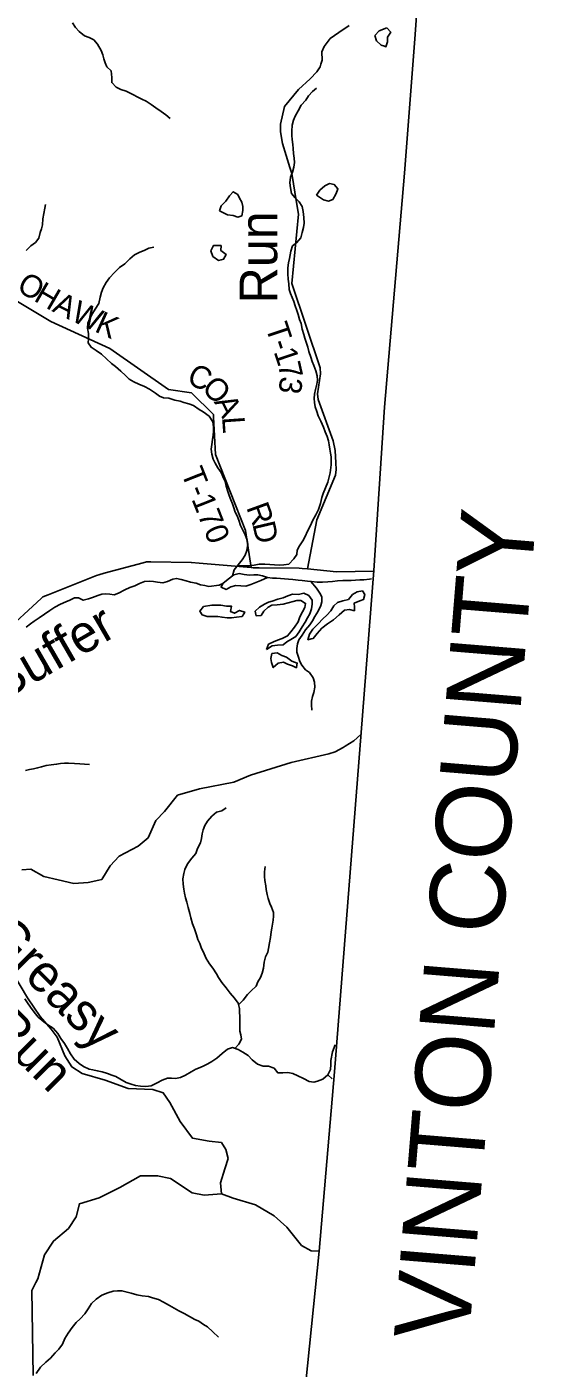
# Model space of a CAD drawing. Extents: x 1715311 to 2083412, y 146837 to 553079.
# Drawn here: x 1983220 to 1989975, y 377700 to 395540 of the extents above; entities that cross this region are included whole.
import ezdxf

# ---------------------------------------------------------------- set-up
doc = ezdxf.new("R2010")
doc.units = 0
for name, color, linetype in [('GM_X_Adjacent_County', 7, 'Continuous'), ('GM_X_Adjacent_County_Text', 7, 'Continuous'), ('GM_X_County', 7, 'Continuous'), ('GM_X_County_Road', 7, 'Continuous'), ('GM_X_Minor_Lake', 7, 'Continuous'), ('GM_X_Minor_River', 7, 'Continuous'), ('GM_X_Minor_River_Text', 7, 'Continuous'), ('GM_X_Township', 7, 'Continuous'), ('GM_X_Township_Road', 7, 'Continuous'), ('GM_X_Township_Road_Text', 7, 'Continuous'), ('GM_X_Township_ROW', 7, 'Continuous')]:
    doc.layers.add(name, color=color, linetype=linetype)

msp = doc.modelspace()

# ---------------------------------------------------------------- linework, layer by layer
at = {"layer": 'GM_X_Adjacent_County'}
msp.add_lwpolyline([(1986880, 376990), (1987114, 379254), (1987315, 381643), (1987670, 386152), (1987838, 388309), (1987984, 390482), (1988246, 393593), (1988389, 395438), (1988440, 396137)], dxfattribs=at)
at = {"layer": 'GM_X_County'}
msp.add_lwpolyline([(1988440, 396137), (1988389, 395438), (1988246, 393593), (1987984, 390482), (1987838, 388309), (1987670, 386152), (1987315, 381643), (1987114, 379254), (1986880, 376990)], dxfattribs=at)
at = {"layer": 'GM_X_County_Road'}
msp.add_lwpolyline([(1982282, 386904), (1982309, 386924), (1982321, 386934), (1982388, 386995), (1983411, 387937), (1983434, 387958), (1983504, 387986), (1984150, 388241), (1984179, 388253), (1984252, 388272), (1984768, 388411), (1984813, 388423), (1984873, 388422), (1985408, 388415), (1985414, 388415), (1985514, 388407), (1986207, 388347), (1986235, 388345), (1986313, 388344), (1986848, 388338), (1986887, 388337), (1986955, 388333), (1987345, 388292), (1987838, 388302)], dxfattribs=at)
at = {"layer": 'GM_X_Minor_Lake'}
for points in [[(1988011, 395524), (1987912, 395487), (1987854, 395425), (1987874, 395355), (1987936, 395296), (1987981, 395281)], [(1987981, 395281), (1988000, 395274), (1988020, 395340), (1988020, 395404), (1988066, 395468), (1988011, 395524)], [(1987352, 393357), (1987362, 393383), (1987312, 393441), (1987250, 393455), (1987186, 393425), (1987120, 393365), (1987076, 393300)], [(1986097, 393130), (1986096, 393150), (1986084, 393206), (1986051, 393260), (1986029, 393310), (1985967, 393347), (1985919, 393291), (1985871, 393223), (1985806, 393157), (1985786, 393091)], [(1987076, 393300), (1987172, 393237), (1987236, 393219), (1987292, 393241), (1987336, 393313), (1987352, 393357)], [(1985786, 393091), (1985894, 393041), (1985968, 393030), (1986030, 393006), (1986084, 393026), (1986098, 393098), (1986097, 393130)], [(1985809, 392631), (1985707, 392633), (1985669, 392561), (1985698, 392487), (1985770, 392433), (1985807, 392442)], [(1985807, 392442), (1985840, 392450), (1985874, 392512), (1985804, 392563), (1985809, 392631)], [(1985832, 388136), (1985806, 388088), (1985872, 388058), (1985938, 388092), (1986004, 388110), (1986068, 388107), (1986136, 388101), (1986204, 388123), (1986270, 388147), (1986336, 388177), (1986424, 388216)], [(1986424, 388216), (1986358, 388239), (1986296, 388249), (1986242, 388249), (1986186, 388247), (1986115, 388257), (1986047, 388268), (1985977, 388250), (1985902, 388194), (1985832, 388136)], [(1987689, 388037), (1987619, 388025), (1987555, 387989), (1987501, 387923), (1987427, 387907), (1987357, 387884), (1987306, 387838), (1987268, 387774), (1987214, 387714), (1987160, 387668), (1987100, 387600), (1987030, 387528), (1986983, 387464), (1986963, 387388), (1987007, 387400)], [(1987007, 387400), (1987033, 387406), (1987087, 387472), (1987148, 387542), (1987224, 387598), (1987304, 387654), (1987380, 387717), (1987448, 387781), (1987518, 387789), (1987582, 387773), (1987582, 387823), (1987578, 387873), (1987652, 387907), (1987703, 387923), (1987720, 387988), (1987689, 388037)], [(1986108, 387734), (1986121, 387755), (1986053, 387777), (1985985, 387741), (1985931, 387764), (1985943, 387836), (1985877, 387836), (1985805, 387846), (1985751, 387848), (1985683, 387846), (1985571, 387829)], [(1986411, 387256), (1986487, 387306), (1986559, 387316), (1986631, 387321), (1986683, 387359), (1986737, 387391), (1986801, 387431), (1986848, 387495), (1986884, 387561), (1986926, 387623), (1986956, 387679), (1986986, 387733), (1987011, 387801), (1987019, 387859), (1987017, 387913), (1986973, 387977), (1986907, 388007), (1986835, 387991), (1986759, 387993), (1986693, 387974), (1986631, 387944), (1986563, 387926), (1986487, 387902), (1986437, 387888), (1986385, 387860), (1986317, 387819), (1986259, 387767), (1986270, 387723)], [(1986270, 387723), (1986275, 387705), (1986339, 387712), (1986377, 387766), (1986433, 387822), (1986483, 387846), (1986553, 387852), (1986633, 387860), (1986699, 387879), (1986767, 387895), (1986817, 387909), (1986869, 387911), (1986931, 387871), (1986921, 387815), (1986890, 387757), (1986856, 387693), (1986832, 387627), (1986786, 387557), (1986734, 387493), (1986692, 387439), (1986621, 387403), (1986559, 387382), (1986505, 387362), (1986439, 387328), (1986411, 387256)], [(1985571, 387829), (1985523, 387767), (1985553, 387717), (1985621, 387698), (1985685, 387696), (1985763, 387696), (1985819, 387686), (1985887, 387680), (1985945, 387678), (1986013, 387689), (1986087, 387699), (1986108, 387734)], [(1986483, 387206), (1986469, 387140), (1986479, 387084), (1986502, 387018), (1986566, 387075), (1986638, 387089), (1986692, 387065), (1986756, 387039), (1986810, 387015), (1986816, 387052)], [(1986816, 387052), (1986820, 387077), (1986750, 387103), (1986677, 387155), (1986615, 387179), (1986551, 387214), (1986483, 387206)]]:
    msp.add_lwpolyline(points, dxfattribs=at)
at = {"layer": 'GM_X_Minor_River'}
for points in [[(1983827, 395594), (1983869, 395532), (1983919, 395476), (1983987, 395418), (1984049, 395399), (1984112, 395367), (1984162, 395307), (1984210, 395223), (1984232, 395169), (1984244, 395113), (1984263, 395061), (1984285, 395007), (1984345, 394954), (1984351, 394866), (1984350, 394798), (1984410, 394736), (1984474, 394708), (1984542, 394686), (1984630, 394641), (1984700, 394603), (1984752, 394579), (1984807, 394551), (1984877, 394505), (1984939, 394462), (1985007, 394414), (1985073, 394368), (1985130, 394322)], [(1986749, 394153), (1986753, 394231), (1986769, 394299), (1986794, 394351), (1986834, 394421), (1986874, 394497), (1986936, 394563), (1986972, 394621), (1987024, 394679), (1987075, 394723)], [(1986028, 388375), (1986113, 388373), (1986181, 388369), (1986249, 388381), (1986315, 388395), (1986387, 388395), (1986457, 388390), (1986519, 388386), (1986587, 388380), (1986641, 388384), (1986707, 388394), (1986775, 388464), (1986813, 388523), (1986821, 388577), (1986851, 388635), (1986895, 388703), (1986924, 388759), (1986956, 388831), (1986994, 388899), (1987030, 388979), (1987068, 389049), (1987105, 389121), (1987129, 389201), (1987149, 389281), (1987165, 389335), (1987198, 389407), (1987226, 389485), (1987242, 389537), (1987260, 389607), (1987272, 389715), (1987273, 389767), (1987271, 389819), (1987265, 389869), (1987255, 389923), (1987247, 389981), (1987238, 390033), (1987220, 390089), (1987190, 390153), (1987170, 390217), (1987136, 390293), (1987101, 390368), (1987081, 390424), (1987059, 390486), (1987051, 390544), (1987047, 390598), (1987050, 390652), (1987064, 390718), (1987080, 390788), (1987088, 390842), (1987086, 390896), (1987067, 390966), (1987039, 391034), (1987021, 391090), (1987001, 391148), (1986975, 391220), (1986960, 391279), (1986944, 391333), (1986922, 391397), (1986906, 391447), (1986886, 391519), (1986871, 391593), (1986851, 391645), (1986831, 391713), (1986813, 391765), (1986792, 391829), (1986774, 391885), (1986730, 391994), (1986714, 392046), (1986707, 392120), (1986701, 392184), (1986695, 392254), (1986697, 392332), (1986703, 392400), (1986718, 392458), (1986728, 392508), (1986736, 392558), (1986756, 392626), (1986810, 392668), (1986866, 392734), (1986887, 392804), (1986903, 392872), (1986913, 392930), (1986907, 393002), (1986899, 393082), (1986886, 393148), (1986848, 393212), (1986792, 393266), (1986746, 393322), (1986729, 393397), (1986723, 393465), (1986729, 393539), (1986757, 393605), (1986777, 393673), (1986782, 393737), (1986778, 393791), (1986772, 393857), (1986764, 393921), (1986760, 393973), (1986753, 394041), (1986749, 394095), (1986749, 394153)], [(1983210, 392566), (1983272, 392626), (1983334, 392670), (1983382, 392730), (1983399, 392802), (1983415, 392854), (1983429, 392908), (1983433, 392986), (1983447, 393058), (1983458, 393126)], [(1983458, 393126), (1983468, 393178)], [(1985959, 388237), (1985979, 388316), (1986033, 388382), (1986087, 388450), (1986125, 388511), (1986150, 388575), (1986162, 388657), (1986152, 388711), (1986126, 388784), (1986090, 388856), (1986067, 388906), (1986043, 388978), (1986019, 389034), (1985993, 389086), (1985977, 389144), (1985958, 389196), (1985938, 389250), (1985916, 389308), (1985898, 389359), (1985874, 389429), (1985859, 389493), (1985831, 389561), (1985807, 389611), (1985765, 389673), (1985728, 389737), (1985702, 389789), (1985684, 389855), (1985674, 389921), (1985682, 389983), (1985693, 390051), (1985699, 390109), (1985707, 390163), (1985707, 390218), (1985695, 390286), (1985648, 390360), (1985566, 390418), (1985514, 390452), (1985440, 390504), (1985376, 390527), (1985312, 390541), (1985260, 390559), (1985190, 390575), (1985111, 390601), (1985041, 390606), (1984987, 390628), (1984933, 390666), (1984855, 390722), (1984787, 390758), (1984713, 390787), (1984646, 390817), (1984584, 390853), (1984534, 390903), (1984470, 390961), (1984402, 391024), (1984349, 391064), (1984281, 391124), (1984213, 391186), (1984145, 391235), (1984075, 391277), (1984036, 391335), (1984040, 391391), (1984040, 391461), (1984026, 391531), (1984032, 391599), (1984055, 391651), (1984095, 391729), (1984131, 391783), (1984177, 391859), (1984197, 391943), (1984214, 392009), (1984238, 392067), (1984278, 392141), (1984320, 392203), (1984386, 392272), (1984455, 392338), (1984525, 392388), (1984591, 392452), (1984655, 392506), (1984727, 392542), (1984783, 392566), (1984845, 392597), (1984913, 392609)], [(1983210, 387555), (1983268, 387599), (1983318, 387637), (1983386, 387679), (1983456, 387729), (1983525, 387776), (1983595, 387822), (1983667, 387860), (1983741, 387890), (1983795, 387916), (1983857, 387946), (1983909, 387947), (1983971, 387913), (1984043, 387933), (1984095, 387951), (1984165, 387975), (1984219, 387993), (1984273, 388000), (1984327, 387994), (1984383, 387986), (1984441, 388006), (1984527, 388050), (1984591, 388084), (1984657, 388107), (1984721, 388135), (1984787, 388161), (1984847, 388165), (1984909, 388161), (1984961, 388153), (1985029, 388144), (1985093, 388162), (1985165, 388192), (1985215, 388204), (1985275, 388190), (1985343, 388173), (1985401, 388155), (1985475, 388139), (1985534, 388119), (1985590, 388111), (1985642, 388097), (1985782, 388112), (1985832, 388136), (1985902, 388194), (1985977, 388250), (1986047, 388268), (1986115, 388257), (1986186, 388247), (1986242, 388249), (1986296, 388249), (1986358, 388239), (1986424, 388216), (1986490, 388208), (1986542, 388208), (1986596, 388204), (1986650, 388198), (1986706, 388192), (1986762, 388187), (1986832, 388179), (1986884, 388175), (1986956, 388167), (1987008, 388161), (1987086, 388153), (1987156, 388152), (1987226, 388158), (1987288, 388164), (1987358, 388172), (1987429, 388176), (1987483, 388177), (1987537, 388177)], [(1987537, 388177), (1987597, 388181), (1987655, 388185), (1987709, 388185), (1987783, 388193), (1987808, 388196)], [(1987000, 388162), (1987077, 388072), (1987121, 388008), (1987147, 387958), (1987147, 387892), (1987135, 387842), (1987100, 387768), (1987056, 387698), (1987024, 387640), (1986988, 387586), (1986932, 387519), (1986887, 387449), (1986843, 387385), (1986825, 387333), (1986815, 387273), (1986817, 387221), (1986831, 387169), (1986856, 387099), (1986880, 387049), (1986930, 386988), (1986982, 386950), (1987034, 386880), (1987051, 386824), (1987053, 386758), (1987043, 386686), (1987023, 386634), (1987011, 386572), (1987012, 386522), (1987016, 386452)], [(1983202, 385648), (1983258, 385662), (1983310, 385672), (1983364, 385684), (1983414, 385696), (1983480, 385714), (1983544, 385723), (1983616, 385731), (1983668, 385741), (1983720, 385745), (1983774, 385745), (1983854, 385743), (1983926, 385736), (1983988, 385734), (1984054, 385728)], [(1985992, 381954), (1986041, 382010), (1986077, 382076), (1986069, 382132), (1986055, 382184), (1986056, 382376), (1986052, 382434), (1986050, 382485), (1986036, 382553), (1985985, 382621), (1985929, 382689), (1985875, 382757), (1985817, 382829), (1985774, 382894), (1985746, 382944), (1985698, 383022), (1985654, 383078), (1985609, 383148), (1985581, 383210), (1985543, 383296), (1985525, 383347), (1985499, 383403), (1985480, 383465), (1985452, 383543), (1985426, 383609), (1985406, 383689), (1985391, 383747), (1985369, 383827), (1985351, 383899), (1985335, 383955), (1985319, 384019), (1985310, 384072), (1985300, 384136), (1985298, 384206), (1985310, 384278), (1985324, 384332), (1985359, 384408), (1985419, 384481), (1985471, 384543), (1985491, 384611), (1985533, 384687), (1985544, 384743), (1985554, 384805), (1985568, 384861), (1985592, 384919), (1985626, 384975), (1985685, 385041), (1985745, 385093), (1985817, 385111), (1985875, 385152)], [(1986040, 382534), (1986102, 382596), (1986157, 382670), (1986209, 382718), (1986273, 382780), (1986297, 382838), (1986331, 382894), (1986355, 382954), (1986370, 383022), (1986378, 383098), (1986396, 383170), (1986430, 383232), (1986436, 383282), (1986449, 383356), (1986463, 383428), (1986473, 383504), (1986481, 383554), (1986493, 383604), (1986500, 383658), (1986504, 383710), (1986506, 383762), (1986478, 383830), (1986456, 383882), (1986433, 383948), (1986419, 384000), (1986407, 384064), (1986401, 384116), (1986391, 384184), (1986386, 384237), (1986386, 384301), (1986394, 384371)], [(1983194, 382613), (1983230, 382559), (1983268, 382501), (1983318, 382436), (1983373, 382368), (1983445, 382308), (1983499, 382266), (1983573, 382220), (1983633, 382153), (1983672, 382085), (1983720, 382019), (1983760, 381951), (1983800, 381881), (1983849, 381808), (1983919, 381754), (1983977, 381712), (1984049, 381676), (1984101, 381666), (1984157, 381655), (1984225, 381639), (1984296, 381617), (1984354, 381597), (1984406, 381577), (1984460, 381547), (1984542, 381498), (1984608, 381476), (1984666, 381460), (1984734, 381452), (1984806, 381447), (1984876, 381457), (1984956, 381493), (1985022, 381531), (1985094, 381559), (1985146, 381559), (1985198, 381552), (1985266, 381566), (1985332, 381598), (1985408, 381642), (1985470, 381676), (1985526, 381698), (1985576, 381719), (1985632, 381749), (1985682, 381777), (1985748, 381821), (1985820, 381883), (1985890, 381943), (1985959, 381964), (1986034, 381940), (1986098, 381904), (1986168, 381858), (1986222, 381800), (1986292, 381745), (1986365, 381715), (1986439, 381715), (1986511, 381691), (1986561, 381629), (1986627, 381626), (1986693, 381634), (1986763, 381618)], [(1986763, 381618), (1986829, 381586), (1986903, 381552), (1986978, 381513), (1987040, 381505), (1987090, 381515), (1987162, 381543), (1987227, 381603), (1987261, 381673), (1987269, 381739), (1987269, 381793), (1987291, 381907), (1987325, 382001)], [(1987227, 381603), (1987287, 381549)], [(1983346, 377627), (1983403, 377713), (1983473, 377779), (1983535, 377831), (1983599, 377902), (1983647, 377954), (1983695, 378020), (1983728, 378094), (1983770, 378164), (1983826, 378240), (1983878, 378308), (1983930, 378356), (1983992, 378422), (1984039, 378490), (1984083, 378562), (1984143, 378617), (1984217, 378669), (1984297, 378701), (1984369, 378725), (1984429, 378727), (1984487, 378729), (1984555, 378710), (1984611, 378696), (1984687, 378674), (1984755, 378664), (1984841, 378651), (1984895, 378637), (1984972, 378613), (1985042, 378579), (1985120, 378533), (1985180, 378498), (1985246, 378462), (1985316, 378426), (1985386, 378388), (1985457, 378349), (1985509, 378325), (1985573, 378281), (1985627, 378249), (1985697, 378181), (1985770, 378110)]]:
    msp.add_lwpolyline(points, dxfattribs=at)
at = {"layer": 'GM_X_Township'}
msp.add_lwpolyline([(1988440, 396137), (1988389, 395438), (1988246, 393593), (1987984, 390482), (1987838, 388309), (1987670, 386152), (1987315, 381643), (1987114, 379254), (1986880, 376990)], dxfattribs=at)
at = {"layer": 'GM_X_Township_Road'}
for points in [[(1987135, 395042), (1987152, 395098), (1987149, 395205), (1987180, 395278), (1987258, 395384), (1987375, 395465), (1987513, 395555)], [(1986955, 388333), (1987082, 388981), (1987330, 389578), (1987339, 389651), (1987334, 389742), (1987324, 389905), (1987300, 390035), (1987100, 390583), (1987091, 390657), (1987128, 390923), (1987126, 391004), (1986747, 392127), (1986835, 393047), (1986810, 393201), (1986747, 393588), (1986723, 393667), (1986625, 393989), (1986596, 394145), (1986596, 394246), (1986651, 394481), (1986835, 394707), (1986993, 394848), (1987079, 394941), (1987124, 395008), (1987135, 395042)], [(1985706, 390349), (1985704, 390384), (1985414, 390671), (1985108, 390716), (1984324, 391260), (1983538, 391621), (1982434, 392279)], [(1986207, 388347), (1986131, 388840), (1985731, 389851), (1985706, 390348), (1985706, 390349)]]:
    msp.add_lwpolyline(points, dxfattribs=at)
at = {"layer": 'GM_X_Township_ROW'}
for points in [[(1987432, 385956), (1987458, 385971), (1987573, 386042), (1987667, 386126)], [(1984179, 384191), (1984219, 384200), (1984331, 384382), (1984450, 384508), (1984702, 384641), (1984835, 384753), (1984940, 384984), (1985052, 385103), (1985227, 385320), (1985521, 385404), (1985976, 385495), (1986200, 385586), (1986739, 385754), (1987239, 385870), (1987325, 385895), (1987432, 385956)], [(1983154, 384328), (1983275, 384336), (1983447, 384239), (1983638, 384193), (1983848, 384144), (1984037, 384158), (1984179, 384191)], [(1983340, 378839), (1983365, 378889), (1983454, 379206), (1983574, 379391), (1983777, 379558), (1983879, 379714), (1983921, 379887), (1984184, 379965), (1984459, 380103), (1984734, 380258), (1984961, 380258), (1985135, 380222), (1985422, 380031), (1985583, 380001), (1985810, 380019), (1985799, 380164), (1985856, 380350), (1985899, 380487), (1985869, 380606), (1985810, 380699), (1985646, 380721), (1985424, 380759), (1985260, 380981), (1985126, 381234), (1985037, 381360), (1984896, 381405), (1984569, 381420), (1984264, 381531), (1983956, 381617), (1983818, 381706), (1983725, 381855), (1983625, 382100), (1983543, 382208), (1983399, 382375), (1983228, 382624), (1983049, 382929)], [(1985810, 380019), (1985966, 379960), (1986263, 379874), (1986512, 379726), (1986683, 379577), (1986876, 379332), (1987006, 379261), (1987114, 379254)], [(1983305, 377603), (1983287, 378733), (1983340, 378839)]]:
    msp.add_lwpolyline(points, dxfattribs=at)

# ---------------------------------------------------------------- texts
at = {"layer": 'GM_X_Adjacent_County_Text'}
msp.add_text('VINTON COUNTY', height=1000, rotation=85.3205, dxfattribs=at).set_placement((1989103, 378044))
at = {"layer": 'GM_X_Minor_River_Text'}
for s, rotation, p in [('Run', 89.9995, (1986554, 391860)), ('Buffer', 29.9953, (1982897, 386563)), ('Greasy', 315.0027, (1982649, 383420)), ('Run', 315.0017, (1982666, 382206))]:
    msp.add_text(s, height=500, rotation=rotation, dxfattribs=at).set_placement(p)
at = {"layer": 'GM_X_Township_Road_Text'}
for s, rotation, p in [('O', 329.1289, (1983070, 392040)), ('H', 329.872, (1983300, 391903)), ('A', 333.2977, (1983546, 391761)), ('W', 335.5116, (1983793, 391637)), ('K', 335.5591, (1984109, 391493)), ('T', 288.4363, (1986394, 391550)), ('1', 288.5353, (1986504, 391220)), ('-', 288.4551, (1986465, 391337)), ('7', 282.7235, (1986560, 391052)), ('C', 334.4038, (1985333, 390808)), ('O', 315.6852, (1985534, 390716)), ('3', 261.8596, (1986600, 390901)), ('A', 297.132, (1985707, 390553)), ('L', 274.0533, (1985819, 390348)), ('T-170', 291.6443, (1985269, 389613)), ('R', 290.0051, (1986139, 389149)), ('D', 283.1713, (1986221, 388926))]:
    msp.add_text(s, height=300, rotation=rotation, dxfattribs=at).set_placement(p)

doc.saveas('drawing.dxf')
